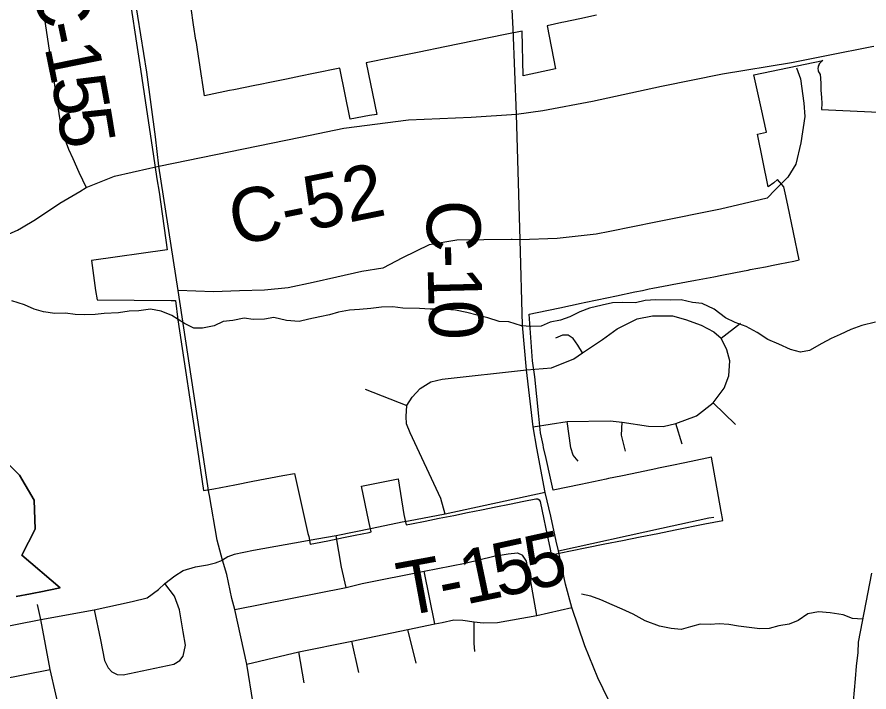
# Model space of a CAD drawing. Extents: x 114604 to 551442, y 316898 to 567001.
# Drawn here: x 174489 to 179238, y 407821 to 411584 of the extents above; entities that cross this region are included whole.
import ezdxf

# ---------------------------------------------------------------- set-up
doc = ezdxf.new("R2010")
doc.units = 0
for name, color, linetype in [('DV_X_County_Line', 7, 'Continuous'), ('GE_P_Alignment_1000_Cardinal_Points', 7, 'Continuous'), ('GE_P_Alignment_100_Cardinal_Points', 7, 'Continuous'), ('GE_P_Alignment_100_Stations', 7, 'Continuous'), ('GE_P_Alignment_500_Bearings', 7, 'Continuous'), ('PM_P_Cells', 7, 'Continuous'), ('PM_P_CL_Double_Solid', 7, 'Continuous'), ('PM_P_Crosswalk', 7, 'Continuous')]:
    doc.layers.add(name, color=color, linetype=linetype)

msp = doc.modelspace()

# ---------------------------------------------------------------- linework, layer by layer
at = {"layer": 'DV_X_County_Line'}
msp.add_line((179252.1, 408484.1), (179177.1, 408098.3), dxfattribs=at)
msp.add_lwpolyline([(179177.1, 408098.3), (179176.4, 408040.2), (179167.4, 407964.1), (179160.5, 407894.1), (179155.7, 407830), (179150.9, 407767.9), (179148.3, 407717.9), (179145.4, 407649.8), (179138.7, 407595.7), (179131.9, 407531.7), (179131.2, 407481.6), (179132.4, 407415.5)], dxfattribs=at)
at = {"layer": 'GE_P_Alignment_1000_Cardinal_Points'}
msp.add_line((176429.3, 409508.9), (176662.7, 409418.9), dxfattribs=at)
for points in [[(178833.5, 411301.4), (178855.7, 411239.4), (178874.2, 411103.2), (178880.6, 411029), (178859, 410882.6), (178831.4, 410764.2), (178785.6, 410691.8), (178714.7, 410620.2)], [(178714.7, 410620.2), (178669.9, 410575), (178411.4, 410513.6), (178049.3, 410439.5), (177793.4, 410387.4), (177716.7, 410372.6), (177500.3, 410348.8), (177293.5, 410341.8), (177248.8, 410343.9), (177243.5, 410343.8)], [(177243.5, 410343.8), (177090.9, 410342.4), (176940.3, 410340.1), (176785.7, 410314), (176638.3, 410241), (176528, 410184), (176410.9, 410164.8), (176271.9, 410134.5), (176140.2, 410104.3), (176001.2, 410073.9), (175869.3, 410062), (175730.2, 410057.3), (175583.6, 410052.6), (175387.8, 410058.9)], [(176662.7, 409418.9), (176691.6, 409465), (176737.1, 409512.9), (176795.5, 409550), (176858.2, 409565.8), (177328.3, 409617.1)], [(176875.8, 408812.9), (176851.3, 408899.7), (176680.3, 409265.1), (176659.7, 409316.3), (176657.6, 409356.6), (176662.7, 409418.9)], [(177433, 408932.9), (176875.8, 408812.9), (176671.5, 408773.7)], [(177506.6, 408608.3), (178081.2, 408734.6), (178344.9, 408791.1), (178374.2, 408795.1)], [(176671.5, 408773.7), (176635.8, 408766.8), (176469.3, 408733.1)], [(176469.3, 408733.1), (176267.4, 408692.3), (176160.4, 408673.1)], [(176160.4, 408673.1), (175807.2, 408609.8), (175699.2, 408587), (175664.3, 408573.7), (175633.9, 408556)]]:
    msp.add_lwpolyline(points, dxfattribs=at)
at = {"layer": 'GE_P_Alignment_100_Cardinal_Points'}
for p, q in [((178413.5, 409793.7), (178522.9, 409877.7)), ((178369.8, 409432.4), (178494.8, 409311.4)), ((178196.4, 409202.8), (178161.2, 409318.5)), ((176819, 408200.6), (176759.4, 408494.6)), ((176714.7, 407980.9), (176668.4, 408169)), ((176395.1, 407930.2), (176354.8, 408103.9)), ((176089.3, 407872.3), (176060.2, 408045.3))]:
    msp.add_line(p, q, dxfattribs=at)
for points in [[(174630.7, 411647.5), (174674.7, 411361.7), (174726.4, 411021.9), (174734.5, 410975.8), (174752.3, 410912.9), (174775.6, 410848.3), (174800, 410794.5), (174832.9, 410718.5), (174874.5, 410633.3)], [(177328.3, 409617.1), (177468.4, 409627.6), (177592.3, 409677.4), (177641.6, 409712.4), (177752.4, 409785.4), (177835.4, 409846.3), (177945.3, 409901.5), (178031, 409918.6), (178142.9, 409918.1), (178215.4, 409897.4), (178301.9, 409865.9), (178372.5, 409829.2), (178413.5, 409793.7)], [(177367.1, 409298.9), (177556.2, 409329.1), (177796, 409333.3), (177863.3, 409325.1), (178009.4, 409303.4), (178091.4, 409301.8), (178161.2, 409318.5), (178277.2, 409360.8), (178369.8, 409432.4), (178431.3, 409514.8), (178457.4, 409583.7), (178462.1, 409666.9), (178446.4, 409727.7), (178413.5, 409793.7)], [(177641.6, 409712.4), (177615.9, 409754.7), (177588.9, 409791.1), (177562.1, 409809.4), (177529.6, 409810.8), (177489.9, 409793.9)], [(177616.4, 409107.4), (177589.2, 409140.6), (177576, 409181.4), (177556.2, 409329.1)], [(177880.1, 409163.2), (177858.4, 409253.4), (177863.3, 409325.1)], [(176323.6, 408402.9), (176298.1, 408517.2), (176267.4, 408692.3)], [(175702.9, 408280.9), (176323.6, 408402.9), (176413.6, 408425.7), (176759.4, 408494.6), (176987, 408539.4), (177146.5, 408578.2), (177227.1, 408591.3), (177279.2, 408597.1), (177306.2, 408583)], [(174622.6, 408225.6), (174918.7, 408279.7), (175130.7, 408325.1), (175214.6, 408346.6), (175277.6, 408392.9), (175313.9, 408425.9), (175368.2, 408467.8), (175416, 408497.7), (175484.6, 408518.9), (175551.2, 408530.3), (175594.7, 408541.5), (175633.9, 408556)], [(175849.7, 407315.5), (175868.2, 407345), (175876.3, 407369.8), (175879.4, 407402.8), (175874.3, 407425.9), (175850.5, 407539.7), (175805.6, 407755.9), (175770, 407975.2), (175702.9, 408280.9), (175685.7, 408342.3), (175658.5, 408475.4), (175633.9, 408556)], [(177386.4, 408247.6), (177347.4, 408468), (177337.2, 408507.8), (177329.7, 408550.8), (177306.2, 408583)], [(174918.7, 408279.7), (174954.4, 408111.1), (174976.5, 407995.5), (174996.4, 407956.3), (175018.4, 407933.5), (175048, 407917.4), (175080.7, 407916.5), (175363.6, 407976.4), (175396.2, 407996.3), (175415.6, 408020.5), (175428.3, 408081.7), (175414.7, 408155.9), (175394.1, 408278), (175367.9, 408355.4), (175313.9, 408425.9)], [(174737.2, 407671.8), (174674.5, 407945.3), (174622.6, 408225.6), (174602.9, 408308.3)], [(175770, 407975.2), (176060.2, 408045.3), (176354.8, 408103.9), (176668.4, 408169), (176819, 408200.6), (176858.2, 408208.4), (176924.6, 408223.5), (176974.6, 408221.7), (177037.1, 408211.8), (177087.1, 408205.9), (177168.2, 408208.5), (177386.4, 408247.6), (177581.6, 408292.7)], [(172938.7, 407898.1), (173424.8, 407989), (174622.6, 408225.6)], [(177040.7, 408046.2), (177037.3, 408092.6), (177037.1, 408211.8)], [(173148.5, 407643.9), (173486.3, 407704), (173764.7, 407765.4), (174388.9, 407889.7), (174674.5, 407945.3)]]:
    msp.add_lwpolyline(points, dxfattribs=at)
at = {"layer": 'GE_P_Alignment_100_Stations'}
for points in [[(175123.4, 411646.8), (175154.8, 411439.2), (175176.7, 411293.9), (175205.1, 411106.1), (175248.3, 410820.7), (175269.4, 410682.2), (175280.9, 410607.1), (175326, 410286.7), (174905.1, 410227.3), (174927.4, 410059), (174936.2, 410007.3), (175348.3, 410003.3), (175363.7, 410003.5), (175373.3, 410003), (175386.1, 409895.3), (175495.5, 409170.6), (175528.1, 408944.7), (175586.5, 408953.3), (175702.6, 408975.9), (175803.7, 408995.6), (175971.7, 409028.3), (176035.7, 409039.8), (176110.2, 408705.2), (176115.6, 408687.4), (176124, 408644.2), (176153.2, 408650.2), (176222.1, 408664.3), (176309.6, 408682), (176374, 408695), (176451.2, 408710.6), (176463.4, 408713), (176453.5, 408755), (176450.1, 408770.9), (176409.7, 408968), (176613, 409009.5), (176645.4, 408810.1), (176658.1, 408752.2), (176688.4, 408758.3), (176765.1, 408773.8), (176843.2, 408789.5), (176923.2, 408805.6), (176999.7, 408821), (177079, 408837), (177158.2, 408853), (177234, 408868.2), (177313.4, 408884.2), (177381.4, 408897.9), (177391.4, 408897.3), (177400, 408892.2), (177405.3, 408883.6), (177426, 408784.2), (177435.3, 408739.8), (177461, 408616.4), (177467.3, 408586.1), (177573.7, 408607.3), (177665.7, 408625.8), (177765.9, 408645.9), (177864, 408665.6), (177962.4, 408685.3), (178060.9, 408705.1), (178158, 408724.6), (178323, 408757.7), (178422.9, 408777.7), (178421.2, 408788.5), (178416.3, 408818.7), (178414.9, 408827.3), (178361.3, 409129.2), (178334.9, 409123.8), (178211.8, 409098.3), (178139.1, 409083.3), (178065.5, 409068.1), (178050.5, 409065), (177918.6, 409037.8), (177855.9, 409024.8), (177785.4, 409010.2), (177772.4, 409007.6), (177631.3, 408978.4), (177478.1, 408946.8), (177462.6, 409012.5), (177438.4, 409122.1), (177424.5, 409184.5), (177421.5, 409199.1), (177407.5, 409264.9), (177398, 409359.4), (177387.4, 409467.7), (177376.5, 409578.8), (177363.2, 409667.6), (177355.6, 409771.4), (177344.3, 409927.1), (177388.2, 409936.3), (177514.5, 409962.9), (177633.1, 409987.9), (177651, 409991.7), (177723.3, 410006.9), (177830.8, 410029.6), (177932.8, 410051), (177975.7, 410060.1), (178012.5, 410067.8), (178033.7, 410071.8), (178122.9, 410088.5), (178141.4, 410092), (178270.6, 410116.1), (178372.9, 410135.3), (178417.4, 410144.1), (178543.2, 410169), (178564.5, 410173.2), (178576.5, 410175.5), (178661, 410192.2), (178703.8, 410200.7), (178741.8, 410208.2), (178819.8, 410223.7), (178848.7, 410229.4), (178785, 410535.6), (178770.7, 410604.2), (178763.8, 410637.6), (178728.2, 410678.3), (178707.4, 410659.7), (178675.9, 410637.6), (178616.1, 410931.8), (178666.4, 410941.8), (178636.8, 411078.1), (178596.8, 411262), (178980.8, 411341.1), (178975.4, 411337.9), (178970.8, 411334.3), (178967.5, 411330.7), (178963.2, 411325.9), (178959.4, 411319.6), (178957.8, 411315.6), (178955.9, 411311.1), (178954.6, 411305.6), (178953.8, 411297.7), (178953.9, 411294.7), (178954.5, 411288.8), (178955.5, 411284.1), (178957.1, 411278.9), (178960, 411272.7), (178966.6, 411263.4), (178967.9, 411243.9), (178970, 411210.9), (178970.2, 411175.5), (178973.7, 411135.8), (178974.7, 411102.1), (178974.4, 411068.3), (179332.5, 411052.5)], [(177720.2, 411594.1), (177627, 411574.3), (177537.2, 411555.2), (177526.3, 411552.9), (177443.8, 411535.4), (177490, 411294.4), (177309.9, 411257.1), (177304.8, 411505.9), (177220.1, 411488.6), (177210, 411486.5), (176873.6, 411418.1), (176730, 411388.9), (176581.9, 411358.8), (176435.9, 411329.1), (176495.4, 411039.8), (176454.4, 411034.5), (176347, 411014.2), (176289, 411299.2), (176142, 411269.4), (176068.5, 411254.4), (175990.6, 411238.5), (175898.1, 411219.6), (175845.3, 411208.8), (175814.5, 411202.5), (175696.9, 411178.5), (175673.7, 411173.8), (175559.7, 411150.5), (175534.3, 411145.3), (175520.9, 411232.5), (175519.2, 411243.5), (175504, 411342.5), (175494.7, 411402.6), (175488.7, 411442), (175486.7, 411454.6), (175473.5, 411540.7), (175459.3, 411633)], [(174279.2, 409255.3), (174496.7, 409035.3), (174502.1, 409029.9), (174585.1, 408890.5), (174589.9, 408728.3), (174515.2, 408584.2), (174729.8, 408401), (174720.1, 408399.1), (174622.6, 408379.8), (174582.4, 408371.7), (174564.4, 408368.1), (174484.7, 408352.7)], [(174484.7, 408352.7), (174564.4, 408368.1), (174582.4, 408371.7), (174622.6, 408379.8), (174720.1, 408399.1), (174729.8, 408401), (174515.2, 408584.2), (174589.9, 408728.3), (174585.1, 408890.5), (174502.1, 409029.9), (174496.7, 409035.3), (174279.2, 409255.3)]]:
    msp.add_lwpolyline(points, dxfattribs=at)
at = {"layer": 'GE_P_Alignment_500_Bearings'}
for p, q in [((177273.9, 411043.2), (177254.2, 411517.8)), ((177506.6, 408608.3), (177495.2, 408662))]:
    msp.add_line(p, q, dxfattribs=at)
for points in [[(177254.2, 411517.8), (177233, 411948.1), (177217.7, 412290.8), (177208.2, 412509.9), (177202.8, 412636.4), (177195.8, 412788.8)], [(175561.6, 408916.9), (175559, 408932.5), (175387.8, 410058.9), (175279.4, 410751.9), (175261.1, 410916.8), (175213.1, 411276.6), (175129.9, 411798.2), (175122.7, 411842), (175121.4, 411851.8)], [(173459.4, 411726.1), (173380.8, 411579.8), (173292.4, 411413.5), (173257.8, 411303.3), (173251.4, 411245.8), (173252, 411171.4), (173261.7, 411067.4), (173278.7, 410982.2), (173304.9, 410901.9), (173368.7, 410743.9), (173417.2, 410660.1), (173467.1, 410596.1), (173525.2, 410542.1), (173588.3, 410481.5), (173676.2, 410419.4), (173762.3, 410382.1), (173904.5, 410331.9), (174026.7, 410303.1), (174081.2, 410298.6), (174195, 410297.7), (174298.1, 410315.8), (174360.7, 410338.1), (174491.3, 410396.4), (174514.1, 410409.6)], [(179010.4, 411371.3), (179254.7, 411419.8), (179264.8, 411421.8)], [(177273.9, 411043.2), (177421, 411063.5), (177697.2, 411115.5), (178082.4, 411199.2), (178422.1, 411266.7), (178806.8, 411331), (179010.4, 411371.3)], [(175279.4, 410751.9), (176068.5, 410914.2), (176311.4, 410964.8), (176671, 411011.7), (177021.1, 411024.9), (177273.9, 411043.2)], [(177495.2, 408662), (177465.5, 408801.8), (177433, 408932.9), (177386.9, 409179.9), (177367.1, 409298.9), (177328.3, 409617.1), (177307.6, 409866.8), (177293.5, 410341.8), (177273.9, 411043.2)], [(174514.1, 410409.6), (174591.9, 410454.5), (174727.7, 410545.6), (174839.1, 410611.9), (174874.5, 410633.3), (175031.7, 410696.5), (175228.8, 410742), (175279.4, 410751.9)], [(175633.9, 408556), (175604.2, 408666.8), (175561.6, 408916.9)], [(178085.9, 407249.8), (178053.3, 407303.6), (177844.2, 407657.7), (177726, 407900.3), (177654, 408078.8), (177581.6, 408292.7), (177547.4, 408421.5), (177506.6, 408608.3)]]:
    msp.add_lwpolyline(points, dxfattribs=at)
at = {"layer": 'PM_P_Cells'}
for points in [[(179274.5, 409883), (179198.4, 409863.5), (179136.2, 409841.9), (179078, 409814.3), (179027.8, 409792.6), (178975.6, 409762.9), (178907.3, 409725.3), (178857.2, 409715.7), (178801.3, 409730.1), (178735.4, 409760.7), (178673.5, 409785.3), (178615.8, 409825.8), (178553.9, 409858.4), (178492, 409880.9), (178438.2, 409907.4), (178374.4, 409956), (178308.6, 409986.6), (178254.6, 409993), (178190.6, 410007.6), (178134.6, 410006), (178050.5, 410006.6), (177990.4, 410003.1), (177936.3, 409991.4), (177864.3, 409992), (177808.3, 409990.4), (177750.1, 409976.8), (177680, 409961.3), (177625.8, 409939.6), (177571.6, 409912), (177519.5, 409894.3), (177461.4, 409882.7), (177411.2, 409861), (177353.1, 409859.5), (177301.1, 409861.9), (177231.2, 409884.4), (177177.2, 409886.9), (177113.3, 409907.4), (177053.3, 409921.9), (176997.4, 409936.4), (176933.4, 409948.9), (176853.4, 409955.5), (176791.4, 409956), (176733.4, 409958.4), (176639.3, 409961.1), (176583.3, 409967.6), (176521.3, 409966), (176461.2, 409958.5), (176399.1, 409952.9), (176343.1, 409949.3), (176280.9, 409937.8), (176230.8, 409924.1), (176176.7, 409912.5), (176116.6, 409898.9), (176062.5, 409887.3), (175990.5, 409891.8), (175920.5, 409908.4), (175868.4, 409898.8), (175806.4, 409897.2), (175754.4, 409905.6), (175692.3, 409892.1), (175638.2, 409886.5), (175588, 409862.8), (175523.9, 409849.2), (175473.9, 409849.6), (175422, 409876.1), (175352.2, 409920.7), (175292.3, 409943.2), (175232.4, 409955.7), (175168.3, 409946.2), (175114.2, 409944.6), (175054.1, 409935), (174974.1, 409931.6), (174924, 409926), (174864, 409924.4), (174813.9, 409924.8), (174759.9, 409933.2), (174699.9, 409931.7), (174635.9, 409940.2), (174584, 409954.6), (174530.1, 409979.1), (174460.2, 410001.7)], [(179202.2, 408227.1), (179146.2, 408231.2), (179094.3, 408251.6), (179022.3, 408262.2), (178956.3, 408266.7), (178898.2, 408257.1), (178843.9, 408219.4), (178793.8, 408199.7), (178735.7, 408190.1), (178681.5, 408174.5), (178629.5, 408172.9), (178569.5, 408179.4), (178511.5, 408187.8), (178457.5, 408196.3), (178403.5, 408200.7), (178353.5, 408197), (178297.5, 408199.5), (178243.3, 408183.8), (178191.2, 408168.2), (178135.2, 408174.6), (178071.2, 408187.1), (177991.4, 408217.8), (177923.6, 408254.4), (177861.7, 408283), (177805.8, 408307.5), (177743.9, 408334), (177688, 408354.5), (177636.1, 408367)]]:
    msp.add_lwpolyline(points, dxfattribs=at)

# ---------------------------------------------------------------- texts
at = {"layer": 'PM_P_CL_Double_Solid'}
for s, height, rotation, p in [('C', 300, 279.7115, (174572.8, 411792.3)), ('-', 300, 281.873, (174616.6, 411537.2)), ('1', 300, 281.5298, (174641.9, 411417.1)), ('5', 300, 280.2233, (174678.5, 411237.8)), ('5', 300, 279.295, (174711.1, 411057.2)), ('C-52', 300.01, 11.4817, (175704.7, 410308.8)), ('C', 300, 271.1349, (176770.4, 410561.8)), ('-', 300, 271.1894, (176775.3, 410315.1)), ('1', 300, 271.3987, (176777.9, 410190.7)), ('0', 300, 272.1955, (176782.6, 410001.4))]:
    msp.add_text(s, height=height, rotation=rotation, dxfattribs=at).set_placement(p)
at = {"layer": 'PM_P_Crosswalk'}
for s, rotation, p in [('5', 12.4991, (177355.2, 408386)), ('5', 12.358, (177173.9, 408346.3)), ('1', 11.8379, (176990.1, 408307.8)), ('T', 10.4325, (176640.8, 408241.4)), ('-', 11.3082, (176866.4, 408283))]:
    msp.add_text(s, height=300, rotation=rotation, dxfattribs=at).set_placement(p)

doc.saveas('drawing.dxf')
